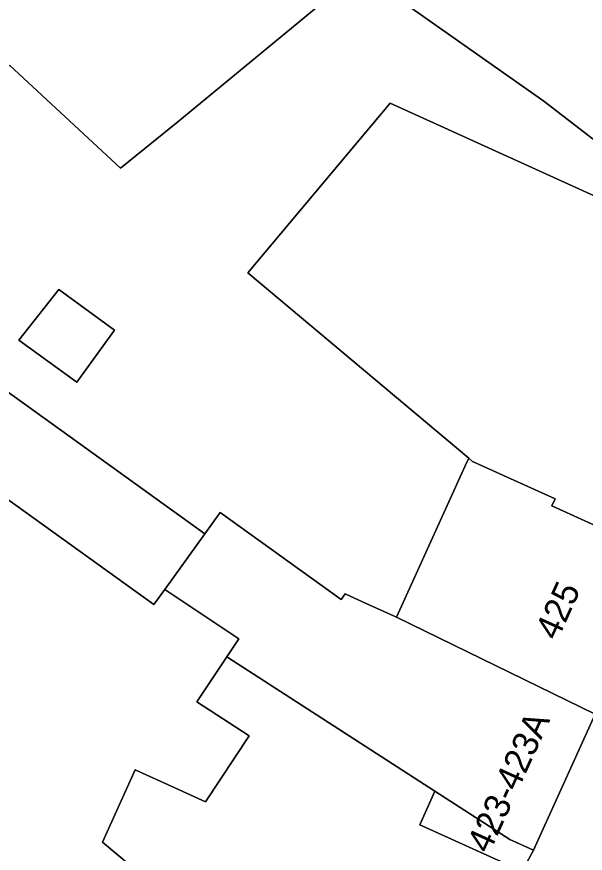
# Model space of a CAD drawing. Extents: x 162989 to 165008, y 383432 to 384338.
# Drawn here: x 163735.52 to 163757.74, y 383925.63 to 383958.35 of the extents above; entities that cross this region are included whole.
import ezdxf

# ---------------------------------------------------------------- set-up
doc = ezdxf.new("R2010")
doc.units = 0
for name, color, linetype in [('IMGEO_Erf', 7, 'Continuous'), ('IMGEO_Pand', 7, 'Continuous'), ('IMGEO_Pand_nummerreeks', 7, 'Continuous'), ('IMGEO_Terreindeel_gesloten', 7, 'Continuous'), ('IMGEO_Voetpad_open', 7, 'Continuous')]:
    doc.layers.add(name, color=color, linetype=linetype)

msp = doc.modelspace()

# ---------------------------------------------------------------- linework, layer by layer
at = {"layer": 'IMGEO_Erf'}
msp.add_lwpolyline([(163740.218, 383924.932), (163738.862, 383926.067), (163740.146, 383928.893), (163741.697, 383928.189), (163742.893, 383927.646), (163744.607, 383930.218), (163742.551, 383931.55), (163743.723, 383933.309), (163744.196, 383934.019), (163741.302, 383935.947), (163740.877, 383935.357), (163724.559, 383947.094)], dxfattribs=at)
msp.add_lwpolyline([(163755.707, 383925.749), (163754.782, 383926.169), (163751.86, 383928.056), (163751.265, 383926.746), (163755.27, 383924.926)], close=True, dxfattribs=at)
at = {"layer": 'IMGEO_Pand'}
for points in [[(163758.802, 383958.081), (163759.422, 383959.447), (163758.795, 383959.861), (163758.714, 383959.683), (163747.968, 383967.015), (163743.883, 383963.686), (163748.025, 383960.761), (163748.93, 383960.122), (163756.111, 383955.051), (163759.982, 383952.055), (163760.086, 383952.008), (163766.341, 383949.166), (163766.525, 383949.083), (163768.594, 383953.637)], [(163766.341, 383949.166), (163760.086, 383952.008), (163759.59, 383950.915), (163759.496, 383950.707), (163750.117, 383954.966), (163744.543, 383948.325), (163753.18, 383941.076), (163753.323, 383940.956), (163756.557, 383939.486), (163756.433, 383939.213), (163760.898, 383937.181)], [(163726.551, 383949.865), (163724.559, 383947.094), (163740.877, 383935.357), (163741.302, 383935.947), (163742.87, 383938.128)], [(163737.16, 383947.673), (163735.602, 383945.702), (163737.864, 383944.057), (163739.34, 383946.088)], [(163760.898, 383937.181), (163756.433, 383939.213), (163756.557, 383939.486), (163753.323, 383940.956), (163753.18, 383941.076), (163753.045, 383940.779), (163750.358, 383934.863), (163758.124, 383931.071)], [(163750.358, 383934.863), (163749.054, 383935.456), (163748.355, 383935.773), (163748.201, 383935.556), (163743.469, 383938.96), (163742.87, 383938.128), (163741.302, 383935.947), (163744.196, 383934.019), (163743.723, 383933.309), (163751.86, 383928.056), (163754.782, 383926.169), (163755.707, 383925.749), (163758.124, 383931.071)], [(163751.265, 383926.746), (163751.86, 383928.056), (163743.723, 383933.309), (163742.551, 383931.55), (163744.607, 383930.218), (163742.893, 383927.646), (163741.697, 383928.189), (163740.146, 383928.893), (163738.862, 383926.067), (163740.218, 383924.932), (163746.437, 383922.108), (163746.288, 383921.739), (163750.838, 383919.673), (163751.551, 383921.243), (163753.248, 383920.473), (163755.27, 383924.926)]]:
    msp.add_lwpolyline(points, close=True, dxfattribs=at)
at = {"layer": 'IMGEO_Terreindeel_gesloten'}
msp.add_lwpolyline([(163726.551, 383949.865), (163742.87, 383938.128), (163743.469, 383938.96), (163748.201, 383935.556), (163748.355, 383935.773), (163749.054, 383935.456), (163750.358, 383934.863), (163753.045, 383940.779), (163753.18, 383941.076), (163744.543, 383948.325), (163750.117, 383954.966), (163759.496, 383950.707), (163759.59, 383950.915), (163760.086, 383952.008), (163759.982, 383952.055), (163756.111, 383955.051), (163748.93, 383960.122), (163741.817, 383954.24), (163739.574, 383952.43), (163735.228, 383956.447)], dxfattribs=at)
msp.add_lwpolyline([(163739.34, 383946.088), (163737.864, 383944.057), (163735.602, 383945.702), (163737.16, 383947.673)], close=True, dxfattribs=at)
at = {"layer": 'IMGEO_Voetpad_open'}
for points in [[(163778.489, 383968.784), (163773.803, 383957.985), (163771.122, 383959.203), (163768.594, 383953.637), (163766.525, 383949.083), (163766.341, 383949.166), (163760.898, 383937.181), (163758.124, 383931.071), (163755.707, 383925.749), (163755.27, 383924.926), (163753.248, 383920.473), (163751.763, 383917.193), (163752.005, 383917.083), (163749.316, 383911.161), (163748.023, 383908.366), (163744.64, 383901.053), (163743.749, 383899.125), (163739.432, 383890.196)], [(163701.864, 383930.754), (163707.39, 383935.603), (163714.942, 383941.827), (163722.099, 383948.032), (163724.559, 383947.094), (163726.551, 383949.865), (163726.82, 383950.224), (163726.757, 383950.269), (163729.739, 383954.418), (163730.995, 383953.516), (163732.359, 383952.848), (163734.547, 383955.662), (163735.228, 383956.447), (163739.574, 383952.43), (163741.817, 383954.24), (163748.93, 383960.122)]]:
    msp.add_lwpolyline(points, dxfattribs=at)

# ---------------------------------------------------------------- texts
at = {"layer": 'IMGEO_Pand_nummerreeks'}
for s, p in [('425', (163756.647, 383933.912)), ('423-423A', (163753.981, 383925.577))]:
    msp.add_text(s, height=1, rotation=65.575, dxfattribs=at).set_placement(p)

doc.saveas('drawing.dxf')
